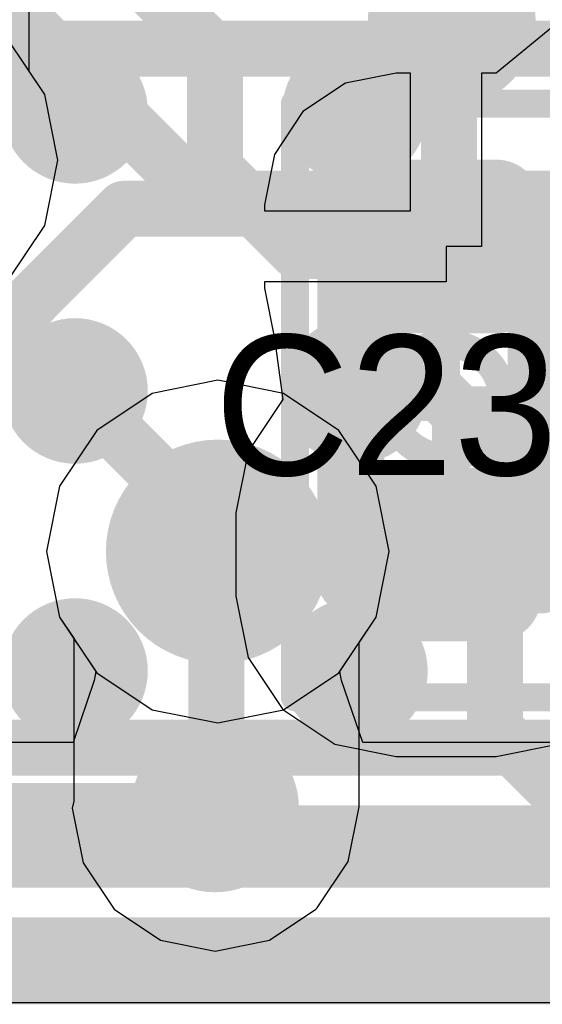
# Model space of a CAD drawing. Header units: millimetres. Extents: x -2 to 68, y -2 to 27.4.
# Tile 441 of 594: x 52.916 to 53.85, y 0.63 to 2.388. Entities that reach past the tile are written whole.
import ezdxf

# ---------------------------------------------------------------- set-up
doc = ezdxf.new("R2010")
doc.units = ezdxf.units.MM
for name, color, linetype in [('BottomLayer', 5, 'Continuous'), ('BottomPaste', 16, 'Continuous'), ('BottomSolder', 6, 'Continuous'), ('DrillGuide', 244, 'Continuous'), ('Mechanical10', 56, 'Continuous'), ('Mechanical13', 56, 'Continuous'), ('Mechanical15', 56, 'Continuous'), ('Mechanical2', 216, 'Continuous'), ('MidLayer1', 16, 'Continuous'), ('MidLayer2', 76, 'Continuous'), ('MidLayer3', 90, 'Continuous'), ('MidLayer4', 156, 'Continuous'), ('MidLayer5', 130, 'Continuous'), ('MidLayer6', 216, 'Continuous'), ('MidLayer7', 6, 'Continuous'), ('MidLayer8', 54, 'Continuous'), ('MultiLayer', 9, 'Continuous'), ('TopLayer', 1, 'Continuous'), ('TopPaste', 8, 'Continuous'), ('TopSolder', 216, 'Continuous'), ('ViaHoleLayer', 16, 'Continuous')]:
    doc.layers.add(name, color=color, linetype=linetype)

# ---------------------------------------------------------------- blocks, each defined once
blk = doc.blocks.new('BGA169C50P13X13_700X700X60_B_102')
at = {"layer": 'BottomLayer', "const_width": 0.0999998}
for points in [[(-1.54999944, 3.00000162, 1), (-1.44999964, 3.00000162, 1)], [(-1.0499979, 3.00000162, 1), (-0.9499980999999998, 3.00000162, 1)], [(-1.54999944, 2.50000008, 1), (-1.44999964, 2.50000008, 1)], [(-1.0499979, 2.50000008, 1), (-0.9499980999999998, 2.50000008, 1)], [(-1.54999944, 2.00000108, 1), (-1.44999964, 2.00000108, 1)], [(-1.0499979, 2.00000108, 1), (-0.9499980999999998, 2.00000108, 1)]]:
    blk.add_lwpolyline(points, format="xyb", close=True, dxfattribs=at)
at = {"layer": 'BottomPaste', "const_width": 0.0999998}
for points in [[(-1.54999944, 3.00000162, 1), (-1.44999964, 3.00000162, 1)], [(-1.0499979, 3.00000162, 1), (-0.9499980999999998, 3.00000162, 1)], [(-1.54999944, 2.50000008, 1), (-1.44999964, 2.50000008, 1)], [(-1.0499979, 2.50000008, 1), (-0.9499980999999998, 2.50000008, 1)], [(-1.54999944, 2.00000108, 1), (-1.44999964, 2.00000108, 1)], [(-1.0499979, 2.00000108, 1), (-0.9499980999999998, 2.00000108, 1)]]:
    blk.add_lwpolyline(points, format="xyb", close=True, dxfattribs=at)
at = {"layer": 'BottomSolder', "const_width": 0.12999974}
for points in [[(-1.56499814, 3.00000162, 1), (-1.43500094, 3.00000162, 1)], [(-1.0649966, 3.00000162, 1), (-0.9349994, 3.00000162, 1)], [(-1.56499814, 2.50000008, 1), (-1.43500094, 2.50000008, 1)], [(-1.0649966, 2.50000008, 1), (-0.9349994, 2.50000008, 1)], [(-1.56499814, 2.00000108, 1), (-1.43500094, 2.00000108, 1)], [(-1.0649966, 2.00000108, 1), (-0.9349994, 2.00000108, 1)]]:
    blk.add_lwpolyline(points, format="xyb", close=True, dxfattribs=at)
at = {"layer": 'Mechanical10', "const_width": 0.0999998}
blk.add_lwpolyline([(3.50000062, 3.50000062), (-3.49999808, 3.50000062)], dxfattribs=at)
blk = doc.blocks.new('CAP_0201_106')
at = {"layer": 'Mechanical13', "const_width": 0.11999976}
for points in [[(0.31999936, 0.16999966), (-0.31999936, 0.16999966)], [(-0.31999936, -0.16999966), (-0.31999936, 0.16999966)], [(0.31999936, -0.16999966), (0.31999936, 0.16999966)], [(0.31999936, -0.16999966), (-0.31999936, -0.16999966)]]:
    blk.add_lwpolyline(points, dxfattribs=at)
at = {"layer": 'Mechanical13', "const_width": 0.05999988}
for points in [[(-0.3499993, 0.16999966, 1), (-0.28999942, 0.16999966, 1)], [(-0.3499993, 0.16999966, 1), (-0.28999942, 0.16999966, 1)], [(0.28999942, 0.16999966, 1), (0.3499993, 0.16999966, 1)], [(0.28999942, 0.16999966, 1), (0.3499993, 0.16999966, 1)], [(-0.3499993, -0.16999966, 1), (-0.28999942, -0.16999966, 1)], [(-0.3499993, -0.16999966, 1), (-0.28999942, -0.16999966, 1)], [(0.28999942, -0.16999966, 1), (0.3499993, -0.16999966, 1)], [(0.28999942, -0.16999966, 1), (0.3499993, -0.16999966, 1)]]:
    blk.add_lwpolyline(points, format="xyb", close=True, dxfattribs=at)
at = {"layer": 'Mechanical15', "const_width": 0.0499999}
for points in [[(0.5299989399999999, 0.26999946), (-0.5299989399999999, 0.26999946)], [(-0.5299989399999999, -0.26999946), (-0.5299989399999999, 0.26999946)], [(0.5299989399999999, -0.26999946), (0.5299989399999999, 0.26999946)], [(0, -0.135001), (0, 0.135001)], [(0.135001, 0), (-0.135001, 0)], [(0.5299989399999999, -0.26999946), (-0.5299989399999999, -0.26999946)]]:
    blk.add_lwpolyline(points, dxfattribs=at)
at = {"layer": 'Mechanical15'}
for points, const_width in [([(-0.54249828, 0.26999946, 1), (-0.5174996, 0.26999946, 1)], 0.02499868), ([(-0.54249828, 0.26999946, 1), (-0.5174996, 0.26999946, 1)], 0.02499868), ([(0.5174996, 0.26999946, 1), (0.54249828, 0.26999946, 1)], 0.02499868), ([(0.5174996, 0.26999946, 1), (0.54249828, 0.26999946, 1)], 0.02499868), ([(-0.01249934, 0.135001, 1), (0.01249934, 0.135001, 1)], 0.02499868), ([(0.10130028, 0, 1), (-0.10130028, 0, 1)], 0.0499999), ([(-0.14750034, 0, 1), (-0.12250166, 0, 1)], 0.02499868), ([(-0.11379962, 0, 1), (-0.08880094, 0, 1)], 0.02499868), ([(0.08880094, 0, 1), (0.11379962, 0, 1)], 0.02499868), ([(0.12250166, 0, 1), (0.14750034, 0, 1)], 0.02499868), ([(-0.01249934, -0.135001, 1), (0.01249934, -0.135001, 1)], 0.02499868), ([(-0.54249828, -0.26999946, 1), (-0.5174996, -0.26999946, 1)], 0.02499868), ([(-0.54249828, -0.26999946, 1), (-0.5174996, -0.26999946, 1)], 0.02499868), ([(0.5174996, -0.26999946, 1), (0.54249828, -0.26999946, 1)], 0.02499868), ([(0.5174996, -0.26999946, 1), (0.54249828, -0.26999946, 1)], 0.02499868)]:
    blk.add_lwpolyline(points, format="xyb", close=True, dxfattribs=dict(at, const_width=const_width))
at = {"layer": 'TopLayer', "const_width": 0.08059928}
for points in [[(-0.3896995, 0.08940038, 1), (-0.30910022, 0.08940038, 1)], [(-0.24090122, 0.08940038, 1), (-0.16030194, 0.08940038, 1)], [(0.16030194, 0.08940038, 1), (0.24090122, 0.08940038, 1)], [(0.30910022, 0.08940038, 1), (0.3896995, 0.08940038, 1)], [(-0.3896995, -0.08940038, 1), (-0.30910022, -0.08940038, 1)], [(-0.24090122, -0.08940038, 1), (-0.16030194, -0.08940038, 1)], [(0.16030194, -0.08940038, 1), (0.24090122, -0.08940038, 1)], [(0.30910022, -0.08940038, 1), (0.3896995, -0.08940038, 1)]]:
    blk.add_lwpolyline(points, format="xyb", close=True, dxfattribs=at)
at = {"layer": 'TopLayer'}
for points in [[(-0.20060158, 0.16999966), (-0.34939986, 0.16999966), (-0.20060158, -0.16999966), (-0.34939986, -0.16999966)], [(0.20060158, -0.16999966), (0.34939986, -0.16999966), (0.20060158, 0.16999966), (0.34939986, 0.16999966)], [(-0.1200023, 0.08940038), (-0.4299991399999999, 0.08940038), (-0.1200023, -0.08940038), (-0.4299991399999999, -0.08940038)], [(0.1200023, -0.08940038), (0.4299991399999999, -0.08940038), (0.1200023, 0.08940038), (0.4299991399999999, 0.08940038)]]:
    blk.add_solid(points, dxfattribs=at)
at = {"layer": 'TopPaste', "const_width": 0.08059928}
for points in [[(-0.3896995, 0.08940038, 1), (-0.30910022, 0.08940038, 1)], [(-0.24090122, 0.08940038, 1), (-0.16030194, 0.08940038, 1)], [(0.16030194, 0.08940038, 1), (0.24090122, 0.08940038, 1)], [(0.30910022, 0.08940038, 1), (0.3896995, 0.08940038, 1)], [(-0.3896995, -0.08940038, 1), (-0.30910022, -0.08940038, 1)], [(-0.24090122, -0.08940038, 1), (-0.16030194, -0.08940038, 1)], [(0.16030194, -0.08940038, 1), (0.24090122, -0.08940038, 1)], [(0.30910022, -0.08940038, 1), (0.3896995, -0.08940038, 1)]]:
    blk.add_lwpolyline(points, format="xyb", close=True, dxfattribs=at)
at = {"layer": 'TopPaste'}
for points in [[(-0.20060158, 0.16999966), (-0.34939986, 0.16999966), (-0.20060158, -0.16999966), (-0.34939986, -0.16999966)], [(0.20060158, -0.16999966), (0.34939986, -0.16999966), (0.20060158, 0.16999966), (0.34939986, 0.16999966)], [(-0.1200023, 0.08940038), (-0.4299991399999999, 0.08940038), (-0.1200023, -0.08940038), (-0.4299991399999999, -0.08940038)], [(0.1200023, -0.08940038), (0.4299991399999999, -0.08940038), (0.1200023, 0.08940038), (0.4299991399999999, 0.08940038)]]:
    blk.add_solid(points, dxfattribs=at)
at = {"layer": 'TopSolder', "const_width": 0.08059928}
for points in [[(-0.3896995, 0.08940038, 1), (-0.30910022, 0.08940038, 1)], [(-0.24090122, 0.08940038, 1), (-0.16030194, 0.08940038, 1)], [(0.16030194, 0.08940038, 1), (0.24090122, 0.08940038, 1)], [(0.30910022, 0.08940038, 1), (0.3896995, 0.08940038, 1)], [(-0.3896995, -0.08940038, 1), (-0.30910022, -0.08940038, 1)], [(-0.24090122, -0.08940038, 1), (-0.16030194, -0.08940038, 1)], [(0.16030194, -0.08940038, 1), (0.24090122, -0.08940038, 1)], [(0.30910022, -0.08940038, 1), (0.3896995, -0.08940038, 1)]]:
    blk.add_lwpolyline(points, format="xyb", close=True, dxfattribs=at)
at = {"layer": 'TopSolder'}
for points in [[(-0.20060158, 0.16999966), (-0.34939986, 0.16999966), (-0.20060158, -0.16999966), (-0.34939986, -0.16999966)], [(0.20060158, -0.16999966), (0.34939986, -0.16999966), (0.20060158, 0.16999966), (0.34939986, 0.16999966)], [(-0.1200023, 0.08940038), (-0.4299991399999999, 0.08940038), (-0.1200023, -0.08940038), (-0.4299991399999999, -0.08940038)], [(0.1200023, -0.08940038), (0.4299991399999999, -0.08940038), (0.1200023, 0.08940038), (0.4299991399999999, 0.08940038)]]:
    blk.add_solid(points, dxfattribs=at)

msp = doc.modelspace()

# ---------------------------------------------------------------- linework, layer by layer
at = {"layer": 'BottomLayer', "const_width": 0.0999998}
for points in [[(53.11854756, 2.4749887), (53.18426244, 2.40927382)], [(53.51500346, 2.22498666), (53.76500296, 2.47498616)], [(53.18426244, 2.40927382), (53.18426497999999, 2.40927382)], [(53.18426497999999, 2.40927382), (53.26500396, 2.32853484)], [(53.26500396, 2.12143594), (53.26500396, 2.32853484)], [(53.26500396, 2.12143594), (53.41145274, 1.97498716)], [(53.41145274, 1.97498716), (54.11855318, 1.97498716)], [(53.01499684, 1.7249902), (53.26499888, 1.47498816)], [(53.51500346, 1.72498766), (53.51855438, 1.72143674)], [(53.51855438, 1.72143674), (53.66500316, 1.72143674)], [(53.66500316, 1.72143674), (53.91145174, 1.47498816)], [(53.26499888, 1.47498816), (53.61855418, 1.47498816)], [(53.61855418, 1.47498816), (53.76500296, 1.32853938)], [(53.76500296, 1.12143794), (53.76500296, 1.32853938)], [(53.76500296, 1.12143794), (53.91145174, 0.9749891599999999)], [(52.26500088, 0.9749891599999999), (53.25994682, 0.9749891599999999)], [(53.25994682, 0.9749891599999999), (53.26499888, 0.98004122)], [(52.10196082, 0.6800418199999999), (54.06512682, 0.6800418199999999)]]:
    msp.add_lwpolyline(points, dxfattribs=at)
at = {"layer": 'BottomLayer'}
for points, const_width in [([(53.15926375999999, 2.40927382, 1), (53.20926111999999, 2.40927382, 1)], 0.0499999), ([(53.15926375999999, 2.40927382, 1), (53.20926111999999, 2.40927382, 1)], 0.0499999), ([(53.15926629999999, 2.40927382, 1), (53.20926365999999, 2.40927382, 1)], 0.0499999), ([(53.15926629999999, 2.40927382, 1), (53.20926365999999, 2.40927382, 1)], 0.0499999), ([(53.24000528, 2.32853484, 1), (53.29000264, 2.32853484, 1)], 0.0499999), ([(53.24000528, 2.32853484, 1), (53.29000264, 2.32853484, 1)], 0.0499999), ([(53.49000478, 2.22498666, 1), (53.54000214, 2.22498666, 1)], 0.0499999), ([(53.24000528, 2.12143594, 1), (53.29000264, 2.12143594, 1)], 0.0499999), ([(53.24000528, 2.12143594, 1), (53.29000264, 2.12143594, 1)], 0.0499999), ([(53.38645406, 1.97498716, 1), (53.43645142, 1.97498716, 1)], 0.0499999), ([(53.38645406, 1.97498716, 1), (53.43645142, 1.97498716, 1)], 0.0499999), ([(52.98999816, 1.7249902, 1), (53.03999552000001, 1.7249902, 1)], 0.0499999), ([(53.49000478, 1.72498766, 1), (53.54000214, 1.72498766, 1)], 0.0499999), ([(53.49355569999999, 1.72143674, 1), (53.54355305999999, 1.72143674, 1)], 0.0499999), ([(53.49355569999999, 1.72143674, 1), (53.54355305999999, 1.72143674, 1)], 0.0499999), ([(53.64000447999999, 1.72143674, 1), (53.69000183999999, 1.72143674, 1)], 0.0499999), ([(53.64000447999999, 1.72143674, 1), (53.69000183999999, 1.72143674, 1)], 0.0499999), ([(53.2400002, 1.47498816, 1), (53.28999756, 1.47498816, 1)], 0.0499999), ([(53.2400002, 1.47498816, 1), (53.28999756, 1.47498816, 1)], 0.0499999), ([(53.5935555, 1.47498816, 1), (53.64355286, 1.47498816, 1)], 0.0499999), ([(53.5935555, 1.47498816, 1), (53.64355286, 1.47498816, 1)], 0.0499999), ([(53.74000428, 1.32853938, 1), (53.79000164, 1.32853938, 1)], 0.0499999), ([(53.74000428, 1.32853938, 1), (53.79000164, 1.32853938, 1)], 0.0499999), ([(53.74000428, 1.12143794, 1), (53.79000164, 1.12143794, 1)], 0.0499999), ([(53.74000428, 1.12143794, 1), (53.79000164, 1.12143794, 1)], 0.0499999), ([(53.1900003, 0.98004122, 1), (53.33999745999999, 0.98004122, 1)], 0.1499997), ([(53.23494814, 0.9749891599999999, 1), (53.2849455, 0.9749891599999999, 1)], 0.0499999), ([(53.23494814, 0.9749891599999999, 1), (53.2849455, 0.9749891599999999, 1)], 0.0499999), ([(53.2400002, 0.98004122, 1), (53.28999756, 0.98004122, 1)], 0.0499999)]:
    msp.add_lwpolyline(points, format="xyb", close=True, dxfattribs=dict(at, const_width=const_width))
at = {"layer": 'DrillGuide'}
for points, const_width in [([(53.66290512, 2.38348012, 1), (53.71290248, 2.38348012, 1)], 0.0499999), ([(53.22007898, 1.43813022, 1), (53.32007877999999, 1.43813022, 1)], 0.0999998), ([(53.2400002, 0.98004122, 1), (53.28999756, 0.98004122, 1)], 0.0499999)]:
    msp.add_lwpolyline(points, format="xyb", close=True, dxfattribs=dict(at, const_width=const_width))
at = {"layer": 'MidLayer1'}
for p, q in [((52.96084149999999, 2.25429064), (52.89453733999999, 2.3535259)), ((52.98412568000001, 2.13723728), (52.96084149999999, 2.25429064)), ((52.96084149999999, 2.02018392), (52.98412568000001, 2.13723728)), ((52.89453733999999, 1.92094866), (52.96084149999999, 2.02018392)), ((53.27007888, 1.74400718), (53.15302552, 1.720723)), ((53.38713223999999, 1.720723), (53.27007888, 1.74400718)), ((53.15302552, 1.720723), (53.05379026, 1.65441884)), ((53.4863675, 1.65441884), (53.38713223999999, 1.720723)), ((53.05379026, 1.65441884), (52.9874861, 1.55518358)), ((53.55267165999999, 1.55518358), (53.4863675, 1.65441884)), ((52.9874861, 1.55518358), (52.96420192, 1.43813022)), ((53.57595583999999, 1.43813022), (53.55267165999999, 1.55518358)), ((52.96420192, 1.43813022), (52.9874861, 1.32107686)), ((53.55267165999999, 1.32107686), (53.57595583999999, 1.43813022)), ((52.9874861, 1.32107686), (53.05379026, 1.2218416)), ((53.4863675, 1.2218416), (53.55267165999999, 1.32107686)), ((53.05379026, 1.2218416), (53.15302552, 1.15553744)), ((53.38713223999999, 1.15553744), (53.4863675, 1.2218416)), ((53.15302552, 1.15553744), (53.27007888, 1.13225326)), ((53.27007888, 1.13225326), (53.38713223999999, 1.15553744))]:
    msp.add_line(p, q, dxfattribs=at)
for points, const_width in [([(53.61290521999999, 2.38348012, 1), (53.76290237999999, 2.38348012, 1)], 0.1499997), ([(53.17007907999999, 1.43813022, 1), (53.37007868, 1.43813022, 1)], 0.1999996)]:
    msp.add_lwpolyline(points, format="xyb", close=True, dxfattribs=dict(at, const_width=const_width))
at = {"layer": 'MidLayer2'}
for p, q in [((52.96084149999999, 2.25429064), (52.89453733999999, 2.3535259)), ((52.98412568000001, 2.13723728), (52.96084149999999, 2.25429064)), ((52.96084149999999, 2.02018392), (52.98412568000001, 2.13723728)), ((52.89453733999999, 1.92094866), (52.96084149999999, 2.02018392)), ((53.27007888, 1.74400718), (53.15302552, 1.720723)), ((53.38713223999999, 1.720723), (53.27007888, 1.74400718)), ((53.15302552, 1.720723), (53.05379026, 1.65441884)), ((53.4863675, 1.65441884), (53.38713223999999, 1.720723)), ((53.05379026, 1.65441884), (52.9874861, 1.55518358)), ((53.55267165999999, 1.55518358), (53.4863675, 1.65441884)), ((52.9874861, 1.55518358), (52.96420192, 1.43813022)), ((53.57595583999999, 1.43813022), (53.55267165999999, 1.55518358)), ((52.96420192, 1.43813022), (52.9874861, 1.32107686)), ((53.55267165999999, 1.32107686), (53.57595583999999, 1.43813022)), ((52.9874861, 1.32107686), (53.05379026, 1.2218416)), ((53.4863675, 1.2218416), (53.55267165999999, 1.32107686)), ((53.05379026, 1.2218416), (53.15302552, 1.15553744)), ((53.38713223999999, 1.15553744), (53.4863675, 1.2218416)), ((53.15302552, 1.15553744), (53.27007888, 1.13225326)), ((53.27007888, 1.13225326), (53.38713223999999, 1.15553744))]:
    msp.add_line(p, q, dxfattribs=at)
at = {"layer": 'MidLayer2', "const_width": 0.1999996}
msp.add_lwpolyline([(53.17007907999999, 1.43813022, 1), (53.37007868, 1.43813022, 1)], format="xyb", close=True, dxfattribs=at)
at = {"layer": 'MidLayer3'}
for p, q in [((52.96084149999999, 2.25429064), (52.89453733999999, 2.3535259)), ((52.98412568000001, 2.13723728), (52.96084149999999, 2.25429064)), ((52.96084149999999, 2.02018392), (52.98412568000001, 2.13723728)), ((52.89453733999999, 1.92094866), (52.96084149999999, 2.02018392)), ((53.27007888, 1.74400718), (53.15302552, 1.720723)), ((53.38713223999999, 1.720723), (53.27007888, 1.74400718)), ((53.15302552, 1.720723), (53.05379026, 1.65441884)), ((53.4863675, 1.65441884), (53.38713223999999, 1.720723)), ((53.05379026, 1.65441884), (52.9874861, 1.55518358)), ((53.55267165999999, 1.55518358), (53.4863675, 1.65441884)), ((52.9874861, 1.55518358), (52.96420192, 1.43813022)), ((53.57595583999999, 1.43813022), (53.55267165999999, 1.55518358)), ((52.96420192, 1.43813022), (52.9874861, 1.32107686)), ((53.55267165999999, 1.32107686), (53.57595583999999, 1.43813022)), ((52.9874861, 1.32107686), (53.05205543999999, 1.22443748)), ((53.48810232, 1.22443748), (53.55267165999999, 1.32107686)), ((53.05205543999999, 1.22443748), (53.04900997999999, 1.20782334)), ((53.49114778, 1.20782334), (53.48810232, 1.22443748)), ((53.04900997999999, 1.20782334), (53.01137988, 1.09743748)), ((53.52877787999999, 1.09743748), (53.49114778, 1.20782334)), ((53.01137988, 1.09743748), (52.21551151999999, 1.09743748)), ((57.4308224, 1.09743748), (53.52877787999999, 1.09743748))]:
    msp.add_line(p, q, dxfattribs=at)
at = {"layer": 'MidLayer3', "const_width": 0.1999996}
msp.add_lwpolyline([(53.17007907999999, 1.43813022, 1), (53.37007868, 1.43813022, 1)], format="xyb", close=True, dxfattribs=at)
at = {"layer": 'MidLayer3', "const_width": 0.0999998}
for points in [[(51.69399364, 0.93507814), (57.49807398, 0.93507814)], [(51.57196696, 0.73507854), (57.63745394, 0.73507854)]]:
    msp.add_lwpolyline(points, dxfattribs=at)
at = {"layer": 'MidLayer4'}
for p, q in [((52.93314534, 2.29574344), (52.93314534, 2.54015494)), ((52.96084149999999, 2.25429064), (52.93314534, 2.29574344)), ((52.98412568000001, 2.13723728), (52.96084149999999, 2.25429064)), ((52.96084149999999, 2.02018392), (52.98412568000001, 2.13723728)), ((52.89453733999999, 1.92094866), (52.96084149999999, 2.02018392)), ((53.27007888, 1.74400718), (53.15302552, 1.720723)), ((53.38713223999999, 1.720723), (53.27007888, 1.74400718)), ((53.15302552, 1.720723), (53.05379026, 1.65441884)), ((53.4863675, 1.65441884), (53.38713223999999, 1.720723)), ((53.05379026, 1.65441884), (52.9874861, 1.55518358)), ((53.55267165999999, 1.55518358), (53.4863675, 1.65441884)), ((52.9874861, 1.55518358), (52.96420192, 1.43813022)), ((53.57595583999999, 1.43813022), (53.55267165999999, 1.55518358)), ((52.96420192, 1.43813022), (52.9874861, 1.32107686)), ((53.55267165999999, 1.32107686), (53.57595583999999, 1.43813022)), ((52.9874861, 1.32107686), (53.01264226, 1.28342644)), ((53.52243549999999, 1.27582422), (53.55267165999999, 1.32107686)), ((53.01264226, 1.28342644), (53.01264226, 0.9928097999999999)), ((53.52243549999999, 0.9825812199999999), (53.52243549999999, 1.27582422)), ((53.01264226, 0.9928097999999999), (53.01010225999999, 0.98004122)), ((53.01010225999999, 0.98004122), (53.02950532, 0.88249506)), ((53.50303244, 0.8850350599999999), (53.52243549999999, 0.9825812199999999)), ((53.02950532, 0.88249506), (53.08476047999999, 0.7998028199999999)), ((53.44777728, 0.8023428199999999), (53.50303244, 0.8850350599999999)), ((53.08476047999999, 0.7998028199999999), (53.16745271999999, 0.74454766)), ((53.36254504, 0.74454766), (53.44523728, 0.7998028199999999)), ((53.44523728, 0.7998028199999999), (53.44777728, 0.8023428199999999)), ((53.16745271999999, 0.74454766), (53.26499888, 0.7251446)), ((53.26499888, 0.7251446), (53.36254504, 0.74454766))]:
    msp.add_line(p, q, dxfattribs=at)
for points, const_width in [([(53.17007907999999, 1.43813022, 1), (53.37007868, 1.43813022, 1)], 0.1999996), ([(53.2425402, 1.43559022, 1), (53.29253756, 1.43559022, 1)], 0.0499999), ([(53.2425402, 1.43559022, 1), (53.29253756, 1.43559022, 1)], 0.0499999), ([(53.2450802, 1.43813022, 1), (53.29507756, 1.43813022, 1)], 0.0499999), ([(53.1900003, 0.98004122, 1), (53.33999745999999, 0.98004122, 1)], 0.1499997), ([(53.2400002, 0.98004122, 1), (53.28999756, 0.98004122, 1)], 0.0499999), ([(53.2425402, 0.9825812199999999, 1), (53.29253756, 0.9825812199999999, 1)], 0.0499999), ([(53.2425402, 0.9825812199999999, 1), (53.29253756, 0.9825812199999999, 1)], 0.0499999)]:
    msp.add_lwpolyline(points, format="xyb", close=True, dxfattribs=dict(at, const_width=const_width))
at = {"layer": 'MidLayer4', "const_width": 0.0999998}
for points in [[(53.26753888, 1.43559022), (53.27007888, 1.43813022)], [(53.26753888, 0.9825812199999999), (53.26753888, 1.43559022)], [(53.26499888, 0.98004122), (53.26753888, 0.9825812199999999)]]:
    msp.add_lwpolyline(points, dxfattribs=at)
at = {"layer": 'MidLayer5', "const_width": 0.0999998}
for points in [[(52.67824871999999, 2.13723728), (52.87707229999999, 2.33606086)], [(52.87707229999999, 2.33606086), (54.15027778, 2.33606086)], [(52.33713434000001, 1.28507744), (53.10230679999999, 2.0502499)], [(53.10230679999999, 2.0502499), (54.14730852, 2.0502499)], [(53.81803054, 1.43813022), (54.42732828, 2.04742796)], [(53.27007888, 1.43813022), (53.81803054, 1.43813022)], [(40.50795302, 0.93507814), (56.46007758, 0.93507814)], [(40.42511092, 0.73507854), (56.54292221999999, 0.73507854)]]:
    msp.add_lwpolyline(points, dxfattribs=at)
at = {"layer": 'MidLayer5'}
for points, const_width in [([(52.85207361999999, 2.33606086, 1), (52.90207097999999, 2.33606086, 1)], 0.0499999), ([(52.85207361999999, 2.33606086, 1), (52.90207097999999, 2.33606086, 1)], 0.0499999), ([(53.07730812, 2.0502499, 1), (53.12730548, 2.0502499, 1)], 0.0499999), ([(53.07730812, 2.0502499, 1), (53.12730548, 2.0502499, 1)], 0.0499999), ([(53.17007907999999, 1.43813022, 1), (53.37007868, 1.43813022, 1)], 0.1999996), ([(53.2450802, 1.43813022, 1), (53.29507756, 1.43813022, 1)], 0.0499999), ([(53.79303186, 1.43813022, 1), (53.84302922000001, 1.43813022, 1)], 0.0499999), ([(53.79303186, 1.43813022, 1), (53.84302922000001, 1.43813022, 1)], 0.0499999)]:
    msp.add_lwpolyline(points, format="xyb", close=True, dxfattribs=dict(at, const_width=const_width))
at = {"layer": 'MidLayer6'}
msp.add_line((42.18184096, 0.6332347), (58.579512, 0.6332347), dxfattribs=at)
at = {"layer": 'MidLayer6', "const_width": 0.0999998}
for points in [[(52.58598576, 2.72447258), (53.24235732, 2.06810102)], [(53.24235732, 2.06810102), (54.7543863, 2.06810102)], [(52.66454542, 1.08813092), (54.46992916, 1.08813092)], [(42.18184096, 0.88813132), (58.579512, 0.88813132)]]:
    msp.add_lwpolyline(points, dxfattribs=at)
at = {"layer": 'MidLayer6'}
for points, const_width in [([(53.21735864, 2.06810102, 1), (53.267356, 2.06810102, 1)], 0.0499999), ([(53.21735864, 2.06810102, 1), (53.267356, 2.06810102, 1)], 0.0499999), ([(53.17007907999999, 1.43813022, 1), (53.37007868, 1.43813022, 1)], 0.1999996)]:
    msp.add_lwpolyline(points, format="xyb", close=True, dxfattribs=dict(at, const_width=const_width))
at = {"layer": 'MidLayer7'}
for p, q in [((52.96084149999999, 2.25429064), (52.89453733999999, 2.3535259)), ((52.98412568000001, 2.13723728), (52.96084149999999, 2.25429064)), ((52.96084149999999, 2.02018392), (52.98412568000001, 2.13723728)), ((52.89453733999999, 1.92094866), (52.96084149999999, 2.02018392)), ((53.27007888, 1.74400718), (53.15302552, 1.720723)), ((53.38713223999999, 1.720723), (53.27007888, 1.74400718)), ((53.15302552, 1.720723), (53.05379026, 1.65441884)), ((53.4863675, 1.65441884), (53.38713223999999, 1.720723)), ((53.05379026, 1.65441884), (52.9874861, 1.55518358)), ((53.55267165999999, 1.55518358), (53.4863675, 1.65441884)), ((52.9874861, 1.55518358), (52.96420192, 1.43813022)), ((53.57595583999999, 1.43813022), (53.55267165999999, 1.55518358)), ((52.96420192, 1.43813022), (52.9874861, 1.32107686)), ((53.55267165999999, 1.32107686), (53.57595583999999, 1.43813022)), ((52.9874861, 1.32107686), (53.05379026, 1.2218416)), ((53.4863675, 1.2218416), (53.55267165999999, 1.32107686)), ((53.05379026, 1.2218416), (53.15302552, 1.15553744)), ((53.38713223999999, 1.15553744), (53.4863675, 1.2218416)), ((53.15302552, 1.15553744), (53.27007888, 1.13225326)), ((53.27007888, 1.13225326), (53.38713223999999, 1.15553744))]:
    msp.add_line(p, q, dxfattribs=at)
at = {"layer": 'MidLayer7', "const_width": 0.1999996}
msp.add_lwpolyline([(53.17007907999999, 1.43813022, 1), (53.37007868, 1.43813022, 1)], format="xyb", close=True, dxfattribs=at)
at = {"layer": 'MidLayer8'}
for p, q in [((52.96084149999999, 2.25429064), (52.89453733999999, 2.3535259)), ((52.98412568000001, 2.13723728), (52.96084149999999, 2.25429064)), ((52.96084149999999, 2.02018392), (52.98412568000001, 2.13723728)), ((52.89453733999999, 1.92094866), (52.96084149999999, 2.02018392)), ((53.27007888, 1.74400718), (53.15302552, 1.720723)), ((53.38713223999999, 1.720723), (53.27007888, 1.74400718)), ((53.15302552, 1.720723), (53.05379026, 1.65441884)), ((53.4863675, 1.65441884), (53.38713223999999, 1.720723)), ((53.05379026, 1.65441884), (52.9874861, 1.55518358)), ((53.55267165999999, 1.55518358), (53.4863675, 1.65441884)), ((52.9874861, 1.55518358), (52.96420192, 1.43813022)), ((53.57595583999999, 1.43813022), (53.55267165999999, 1.55518358)), ((52.96420192, 1.43813022), (52.9874861, 1.32107686)), ((53.55267165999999, 1.32107686), (53.57595583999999, 1.43813022)), ((52.9874861, 1.32107686), (53.05379026, 1.2218416)), ((53.4863675, 1.2218416), (53.55267165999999, 1.32107686)), ((53.05379026, 1.2218416), (53.15302552, 1.15553744)), ((53.38713223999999, 1.15553744), (53.4863675, 1.2218416)), ((53.15302552, 1.15553744), (53.27007888, 1.13225326)), ((53.27007888, 1.13225326), (53.38713223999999, 1.15553744))]:
    msp.add_line(p, q, dxfattribs=at)
at = {"layer": 'MidLayer8', "const_width": 0.1999996}
msp.add_lwpolyline([(53.17007907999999, 1.43813022, 1), (53.37007868, 1.43813022, 1)], format="xyb", close=True, dxfattribs=at)
at = {"layer": 'MultiLayer'}
for points, const_width in [([(53.61290521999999, 2.38348012, 1), (53.76290237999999, 2.38348012, 1)], 0.1499997), ([(53.17007907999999, 1.43813022, 1), (53.37007868, 1.43813022, 1)], 0.1999996), ([(53.1900003, 0.98004122, 1), (53.33999745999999, 0.98004122, 1)], 0.1499997)]:
    msp.add_lwpolyline(points, format="xyb", close=True, dxfattribs=dict(at, const_width=const_width))
at = {"layer": 'TopLayer'}
for p, q in [((53.89035958, 2.3935563), (53.7671518, 2.2925405)), ((53.58835358, 2.2925405), (53.49837916, 2.27464366)), ((53.61425396, 2.2925405), (53.58835358, 2.2925405)), ((53.61425396, 2.04652372), (53.61425396, 2.2925405)), ((53.7671518, 2.2925405), (53.74125395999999, 2.2925405)), ((53.74125395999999, 2.2925405), (53.74125395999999, 1.98302372)), ((53.49837916, 2.27464366), (53.42210042, 2.22367602)), ((53.42210042, 2.22367602), (53.37113278, 2.14739728)), ((53.37113278, 2.14739728), (53.35323594, 2.05742286)), ((53.35323594, 2.05742286), (53.35323594, 2.04652372)), ((53.35323594, 2.04652372), (53.61425396, 2.04652372)), ((53.74125395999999, 1.98302372), (53.67775396, 1.98302372)), ((53.67775396, 1.98302372), (53.67775396, 1.91952372)), ((53.67775396, 1.91952372), (53.35323594, 1.91952372)), ((53.35323594, 1.91952372), (53.35323594, 1.90862458)), ((53.35323594, 1.90862458), (53.37113278, 1.8186527)), ((53.37113278, 1.8186527), (53.38605274, 1.70971972)), ((53.38605274, 1.70971972), (53.3240361, 1.61690558)), ((53.3240361, 1.61690558), (53.30225814, 1.50742142)), ((53.30225814, 1.50742142), (53.30225814, 1.35862314)), ((53.30225814, 1.35862314), (53.3240361, 1.24913898)), ((53.3240361, 1.24913898), (53.38605274, 1.1563223)), ((53.38605274, 1.1563223), (53.47886942, 1.09430566)), ((53.47886942, 1.09430566), (53.58835358, 1.0725277)), ((53.76715434, 1.0725277), (53.8766385, 1.09430566)), ((53.58835358, 1.0725277), (53.76715434, 1.0725277))]:
    msp.add_line(p, q, dxfattribs=at)
for points, const_width in [([(53.61290521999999, 2.38348012, 1), (53.76290237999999, 2.38348012, 1)], 0.1499997), ([(53.65783019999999, 2.3784052, 1), (53.70782755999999, 2.3784052, 1)], 0.0499999), ([(53.65783019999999, 2.3784052, 1), (53.70782755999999, 2.3784052, 1)], 0.0499999), ([(53.66290512, 2.38348012, 1), (53.71290248, 2.38348012, 1)], 0.0499999), ([(53.65275527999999, 1.98302372, 1), (53.70275264, 1.98302372, 1)], 0.0499999), ([(53.65783019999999, 1.98809864, 1), (53.70782755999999, 1.98809864, 1)], 0.0499999), ([(53.65783019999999, 1.98809864, 1), (53.70782755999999, 1.98809864, 1)], 0.0499999), ([(53.64791911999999, 1.440688, 1), (53.72292023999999, 1.440688, 1)], 0.07499858), ([(53.64791911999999, 1.440688, 1), (53.72292023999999, 1.440688, 1)], 0.07499858), ([(53.6402534, 1.43302228, 1), (53.71525451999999, 1.43302228, 1)], 0.07499858)]:
    msp.add_lwpolyline(points, format="xyb", close=True, dxfattribs=dict(at, const_width=const_width))
for points, const_width in [([(53.68282888, 2.3784052), (53.6879038, 2.38348012)], 0.0999998), ([(53.68282888, 1.98809864), (53.68282888, 2.3784052)], 0.0999998), ([(53.67775396, 1.98302372), (53.68282888, 1.98809864)], 0.0999998), ([(53.67775396, 1.43302228), (53.68541968, 1.440688)], 0.1499997), ([(53.68541968, 1.440688), (54.23955115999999, 1.440688)], 0.1499997)]:
    msp.add_lwpolyline(points, dxfattribs=dict(at, const_width=const_width))
at = {"layer": 'ViaHoleLayer'}
for points, const_width in [([(53.66290512, 2.38348012, 1), (53.71290248, 2.38348012, 1)], 0.0499999), ([(53.22007898, 1.43813022, 1), (53.32007877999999, 1.43813022, 1)], 0.0999998), ([(53.2400002, 0.98004122, 1), (53.28999756, 0.98004122, 1)], 0.0499999)]:
    msp.add_lwpolyline(points, format="xyb", close=True, dxfattribs=dict(at, const_width=const_width))

# ---------------------------------------------------------------- block references
for name, p, rotation in [('BGA169C50P13X13_700X700X60_B_102', (52.01500138, 4.224990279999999), 180), ('CAP_0201_106', (53.67775396, 1.708023), 270)]:
    msp.add_blockref(name, p, dxfattribs=dict(rotation=rotation))

# ---------------------------------------------------------------- texts
at = {"layer": 'Mechanical2'}
msp.add_text('C231', height=0.2499995, dxfattribs=at).set_placement((53.2638, 1.5748))

doc.saveas('drawing.dxf')
